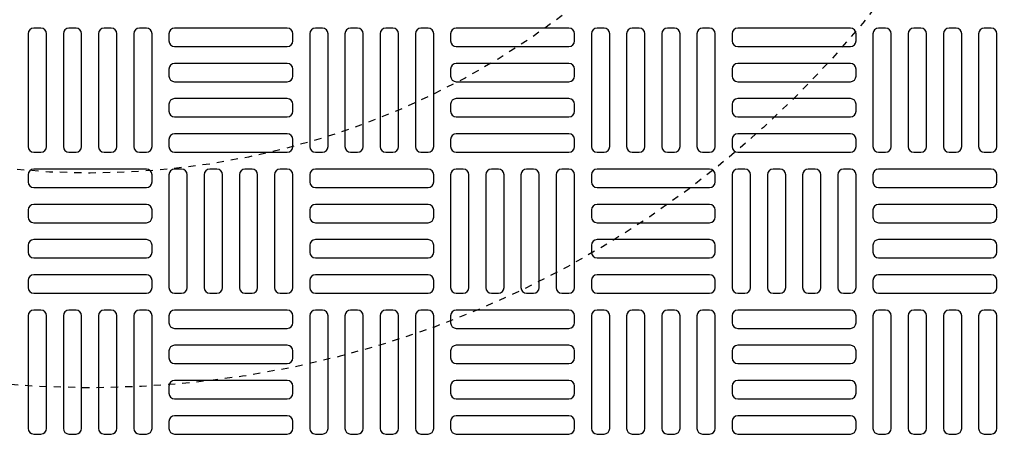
# Model space of a CAD drawing. Extents: x -285 to 5863, y 308 to 3178.
# Tile 468 of 622: x 1870 to 1884, y 1383 to 1389. Entities that reach past the tile are written whole.
import ezdxf

# ---------------------------------------------------------------- set-up
doc = ezdxf.new("R2010")
doc.units = 0
doc.header["$MEASUREMENT"] = 0
doc.linetypes.add('HIDDEN2', pattern=[0.28125, 0.1875, -0.09375])
doc.layers.get('DEFPOINTS').update_dxf_attribs({"linetype": 'CONTINUOUS'})
for name, color, linetype in [('TANK-MANHOLE-COVER-40', 2, 'CONTINUOUS'), ('TANK-MANHOLE-COVER-HATCH-40', 252, 'CONTINUOUS'), ('TANK-SLOPE', 3, 'CONTINUOUS')]:
    doc.layers.add(name, color=color, linetype=linetype)

msp = doc.modelspace()

# ---------------------------------------------------------------- linework, layer by layer
at = {"layer": 'DEFPOINTS', "color": 8, "linetype": 'HIDDEN2', "ltscale": 0.125}
msp.add_circle((1871.12893, 1398.08307), 14, dxfattribs=at)
msp.add_circle((1871.12893, 1398.08307), 14, dxfattribs=at)
msp.add_circle((1871.12893, 1398.08307), 14, dxfattribs=at)
msp.add_circle((1871.12893, 1398.08307), 14, dxfattribs=at)
at = {"layer": 'DEFPOINTS', "color": 8, "linetype": 'HIDDEN2', "ltscale": 0.5}
msp.add_circle((1871.12893, 1398.08307), 11, dxfattribs=at)
msp.add_circle((1871.12893, 1398.08307), 11, dxfattribs=at)
msp.add_circle((1871.12893, 1398.08307), 11, dxfattribs=at)
msp.add_circle((1871.12893, 1398.08307), 11, dxfattribs=at)
at = {"layer": 'TANK-MANHOLE-COVER-40', "color": 4, "linetype": 'Continuous'}
msp.add_circle((1871.1297, 1398.08307), 22.63902, dxfattribs=at)
at = {"layer": 'TANK-MANHOLE-COVER-40', "color": 1, "linetype": 'Continuous'}
msp.add_circle((1871.1297, 1398.08307), 22.44094, dxfattribs=at)
at = {"layer": 'TANK-MANHOLE-COVER-40', "color": 2, "linetype": 'Continuous'}
msp.add_circle((1871.1297, 1398.08307), 21.65354, dxfattribs=at)
at = {"layer": 'TANK-MANHOLE-COVER-HATCH-40', "linetype": 'Continuous', "flags": 128}
for points in [[(1870.3423, 1389.10669, 0.41421356), (1870.26356, 1389.02795), (1870.26356, 1387.45315, 0.41421356), (1870.3423, 1387.37441), (1870.44072, 1387.37441, 0.41421356), (1870.51946, 1387.45315), (1870.51946, 1389.02795, 0.41421356), (1870.44072, 1389.10669)], [(1870.83443, 1389.10669, 0.41421356), (1870.75568, 1389.02795), (1870.75568, 1387.45315, 0.41421356), (1870.83443, 1387.37441), (1870.93285, 1387.37441, 0.41421356), (1871.01159, 1387.45315), (1871.01159, 1389.02795, 0.41421356), (1870.93285, 1389.10669)], [(1871.32655, 1389.10669, 0.41421356), (1871.24781, 1389.02795), (1871.24781, 1387.45315, 0.41421356), (1871.32655, 1387.37441), (1871.42498, 1387.37441, 0.41421356), (1871.50372, 1387.45315), (1871.50372, 1389.02795, 0.41421356), (1871.42498, 1389.10669)], [(1871.81868, 1389.10669, 0.41421356), (1871.73994, 1389.02795), (1871.73994, 1387.45315, 0.41421356), (1871.81868, 1387.37441), (1871.9171, 1387.37441, 0.41421356), (1871.99584, 1387.45315), (1871.99584, 1389.02795, 0.41421356), (1871.9171, 1389.10669)], [(1873.96435, 1389.02795, 0.41421356), (1873.88561, 1389.10669), (1872.3108, 1389.10669, 0.41421356), (1872.23206, 1389.02795), (1872.23206, 1388.92952, 0.41421356), (1872.3108, 1388.85078), (1873.88561, 1388.85078, 0.41421356), (1873.96435, 1388.92952)], [(1874.27931, 1389.10669, 0.41421356), (1874.20057, 1389.02795), (1874.20057, 1387.45315, 0.41421356), (1874.27931, 1387.37441), (1874.37773, 1387.37441, 0.41421356), (1874.45647, 1387.45315), (1874.45647, 1389.02795, 0.41421356), (1874.37773, 1389.10669)], [(1874.77143, 1389.10669, 0.41421356), (1874.69269, 1389.02795), (1874.69269, 1387.45315, 0.41421356), (1874.77143, 1387.37441), (1874.86986, 1387.37441, 0.41421356), (1874.9486, 1387.45315), (1874.9486, 1389.02795, 0.41421356), (1874.86986, 1389.10669)], [(1875.26356, 1389.10669, 0.41421356), (1875.18482, 1389.02795), (1875.18482, 1387.45315, 0.41421356), (1875.26356, 1387.37441), (1875.36198, 1387.37441, 0.41421356), (1875.44072, 1387.45315), (1875.44072, 1389.02795, 0.41421356), (1875.36198, 1389.10669)], [(1875.75568, 1389.10669, 0.41421356), (1875.67694, 1389.02795), (1875.67694, 1387.45315, 0.41421356), (1875.75568, 1387.37441), (1875.85411, 1387.37441, 0.41421356), (1875.93285, 1387.45315), (1875.93285, 1389.02795, 0.41421356), (1875.85411, 1389.10669)], [(1877.90135, 1389.02795, 0.41421356), (1877.82261, 1389.10669), (1876.24781, 1389.10669, 0.41421356), (1876.16907, 1389.02795), (1876.16907, 1388.92952, 0.41421356), (1876.24781, 1388.85078), (1877.82261, 1388.85078, 0.41421356), (1877.90135, 1388.92952)], [(1878.21631, 1389.10669, 0.41421356), (1878.13757, 1389.02795), (1878.13757, 1387.45315, 0.41421356), (1878.21631, 1387.37441), (1878.31474, 1387.37441, 0.41421356), (1878.39348, 1387.45315), (1878.39348, 1389.02795, 0.41421356), (1878.31474, 1389.10669)], [(1878.70844, 1389.10669, 0.41421356), (1878.6297, 1389.02795), (1878.6297, 1387.45315, 0.41421356), (1878.70844, 1387.37441), (1878.80687, 1387.37441, 0.41421356), (1878.88561, 1387.45315), (1878.88561, 1389.02795, 0.41421356), (1878.80687, 1389.10669)], [(1879.20057, 1389.10669, 0.41421356), (1879.12183, 1389.02795), (1879.12183, 1387.45315, 0.41421356), (1879.20057, 1387.37441), (1879.29899, 1387.37441, 0.41421356), (1879.37773, 1387.45315), (1879.37773, 1389.02795, 0.41421356), (1879.29899, 1389.10669)], [(1879.69269, 1389.10669, 0.41421356), (1879.61395, 1389.02795), (1879.61395, 1387.45315, 0.41421356), (1879.69269, 1387.37441), (1879.79112, 1387.37441, 0.41421356), (1879.86986, 1387.45315), (1879.86986, 1389.02795, 0.41421356), (1879.79112, 1389.10669)], [(1881.83836, 1389.02795, 0.41421356), (1881.75962, 1389.10669), (1880.18482, 1389.10669, 0.41421356), (1880.10608, 1389.02795), (1880.10608, 1388.92952, 0.41421356), (1880.18482, 1388.85078), (1881.75962, 1388.85078, 0.41421356), (1881.83836, 1388.92952)], [(1882.15332, 1389.10669, 0.41421356), (1882.07458, 1389.02795), (1882.07458, 1387.45315, 0.41421356), (1882.15332, 1387.37441), (1882.25175, 1387.37441, 0.41421356), (1882.33049, 1387.45315), (1882.33049, 1389.02795, 0.41421356), (1882.25175, 1389.10669)], [(1882.64545, 1389.10669, 0.41421356), (1882.56671, 1389.02795), (1882.56671, 1387.45315, 0.41421356), (1882.64545, 1387.37441), (1882.74387, 1387.37441, 0.41421356), (1882.82261, 1387.45315), (1882.82261, 1389.02795, 0.41421356), (1882.74387, 1389.10669)], [(1883.13757, 1389.10669, 0.41421356), (1883.05883, 1389.02795), (1883.05883, 1387.45315, 0.41421356), (1883.13757, 1387.37441), (1883.236, 1387.37441, 0.41421356), (1883.31474, 1387.45315), (1883.31474, 1389.02795, 0.41421356), (1883.236, 1389.10669)], [(1883.6297, 1389.10669, 0.41421356), (1883.55096, 1389.02795), (1883.55096, 1387.45315, 0.41421356), (1883.6297, 1387.37441), (1883.72813, 1387.37441, 0.41421356), (1883.80687, 1387.45315), (1883.80687, 1389.02795, 0.41421356), (1883.72813, 1389.10669)], [(1873.96435, 1388.53582, 0.41421356), (1873.88561, 1388.61456), (1872.3108, 1388.61456, 0.41421356), (1872.23206, 1388.53582), (1872.23206, 1388.4374, 0.41421356), (1872.3108, 1388.35866), (1873.88561, 1388.35866, 0.41421356), (1873.96435, 1388.4374)], [(1877.90135, 1388.53582, 0.41421356), (1877.82261, 1388.61456), (1876.24781, 1388.61456, 0.41421356), (1876.16907, 1388.53582), (1876.16907, 1388.4374, 0.41421356), (1876.24781, 1388.35866), (1877.82261, 1388.35866, 0.41421356), (1877.90135, 1388.4374)], [(1881.83836, 1388.53582, 0.41421356), (1881.75962, 1388.61456), (1880.18482, 1388.61456, 0.41421356), (1880.10608, 1388.53582), (1880.10608, 1388.4374, 0.41421356), (1880.18482, 1388.35866), (1881.75962, 1388.35866, 0.41421356), (1881.83836, 1388.4374)], [(1873.96435, 1388.0437, 0.41421356), (1873.88561, 1388.12244), (1872.3108, 1388.12244, 0.41421356), (1872.23206, 1388.0437), (1872.23206, 1387.94527, 0.41421356), (1872.3108, 1387.86653), (1873.88561, 1387.86653, 0.41421356), (1873.96435, 1387.94527)], [(1877.90135, 1388.0437, 0.41421356), (1877.82261, 1388.12244), (1876.24781, 1388.12244, 0.41421356), (1876.16907, 1388.0437), (1876.16907, 1387.94527, 0.41421356), (1876.24781, 1387.86653), (1877.82261, 1387.86653, 0.41421356), (1877.90135, 1387.94527)], [(1881.83836, 1388.0437, 0.41421356), (1881.75962, 1388.12244), (1880.18482, 1388.12244, 0.41421356), (1880.10608, 1388.0437), (1880.10608, 1387.94527, 0.41421356), (1880.18482, 1387.86653), (1881.75962, 1387.86653, 0.41421356), (1881.83836, 1387.94527)], [(1873.96435, 1387.55157, 0.41421356), (1873.88561, 1387.63031), (1872.3108, 1387.63031, 0.41421356), (1872.23206, 1387.55157), (1872.23206, 1387.45315, 0.41421356), (1872.3108, 1387.37441), (1873.88561, 1387.37441, 0.41421356), (1873.96435, 1387.45315)], [(1877.90135, 1387.55157, 0.41421356), (1877.82261, 1387.63031), (1876.24781, 1387.63031, 0.41421356), (1876.16907, 1387.55157), (1876.16907, 1387.45315, 0.41421356), (1876.24781, 1387.37441), (1877.82261, 1387.37441, 0.41421356), (1877.90135, 1387.45315)], [(1881.83836, 1387.55157, 0.41421356), (1881.75962, 1387.63031), (1880.18482, 1387.63031, 0.41421356), (1880.10608, 1387.55157), (1880.10608, 1387.45315, 0.41421356), (1880.18482, 1387.37441), (1881.75962, 1387.37441, 0.41421356), (1881.83836, 1387.45315)], [(1870.26356, 1386.96102, 0.41421356), (1870.3423, 1386.88228), (1871.9171, 1386.88228, 0.41421356), (1871.99584, 1386.96102), (1871.99584, 1387.05945, 0.41421356), (1871.9171, 1387.13819), (1870.3423, 1387.13819, 0.41421356), (1870.26356, 1387.05945)], [(1872.3108, 1387.13819, 0.41421356), (1872.23206, 1387.05945), (1872.23206, 1385.48464, 0.41421356), (1872.3108, 1385.4059), (1872.40923, 1385.4059, 0.41421356), (1872.48797, 1385.48464), (1872.48797, 1387.05945, 0.41421356), (1872.40923, 1387.13819)], [(1872.80293, 1387.13819, 0.41421356), (1872.72419, 1387.05945), (1872.72419, 1385.48464, 0.41421356), (1872.80293, 1385.4059), (1872.90135, 1385.4059, 0.41421356), (1872.98009, 1385.48464), (1872.98009, 1387.05945, 0.41421356), (1872.90135, 1387.13819)], [(1873.29506, 1387.13819, 0.41421356), (1873.21631, 1387.05945), (1873.21631, 1385.48464, 0.41421356), (1873.29506, 1385.4059), (1873.39348, 1385.4059, 0.41421356), (1873.47222, 1385.48464), (1873.47222, 1387.05945, 0.41421356), (1873.39348, 1387.13819)], [(1873.78718, 1387.13819, 0.41421356), (1873.70844, 1387.05945), (1873.70844, 1385.48464, 0.41421356), (1873.78718, 1385.4059), (1873.88561, 1385.4059, 0.41421356), (1873.96435, 1385.48464), (1873.96435, 1387.05945, 0.41421356), (1873.88561, 1387.13819)], [(1874.20057, 1386.96102, 0.41421356), (1874.27931, 1386.88228), (1875.85411, 1386.88228, 0.41421356), (1875.93285, 1386.96102), (1875.93285, 1387.05945, 0.41421356), (1875.85411, 1387.13819), (1874.27931, 1387.13819, 0.41421356), (1874.20057, 1387.05945)], [(1876.24781, 1387.13819, 0.41421356), (1876.16907, 1387.05945), (1876.16907, 1385.48464, 0.41421356), (1876.24781, 1385.4059), (1876.34624, 1385.4059, 0.41421356), (1876.42498, 1385.48464), (1876.42498, 1387.05945, 0.41421356), (1876.34624, 1387.13819)], [(1876.73994, 1387.13819, 0.41421356), (1876.6612, 1387.05945), (1876.6612, 1385.48464, 0.41421356), (1876.73994, 1385.4059), (1876.83836, 1385.4059, 0.41421356), (1876.9171, 1385.48464), (1876.9171, 1387.05945, 0.41421356), (1876.83836, 1387.13819)], [(1877.23206, 1387.13819, 0.41421356), (1877.15332, 1387.05945), (1877.15332, 1385.48464, 0.41421356), (1877.23206, 1385.4059), (1877.33049, 1385.4059, 0.41421356), (1877.40923, 1385.48464), (1877.40923, 1387.05945, 0.41421356), (1877.33049, 1387.13819)], [(1877.72419, 1387.13819, 0.41421356), (1877.64545, 1387.05945), (1877.64545, 1385.48464, 0.41421356), (1877.72419, 1385.4059), (1877.82261, 1385.4059, 0.41421356), (1877.90135, 1385.48464), (1877.90135, 1387.05945, 0.41421356), (1877.82261, 1387.13819)], [(1878.13757, 1386.96102, 0.41421356), (1878.21631, 1386.88228), (1879.79112, 1386.88228, 0.41421356), (1879.86986, 1386.96102), (1879.86986, 1387.05945, 0.41421356), (1879.79112, 1387.13819), (1878.21631, 1387.13819, 0.41421356), (1878.13757, 1387.05945)], [(1880.18482, 1387.13819, 0.41421356), (1880.10608, 1387.05945), (1880.10608, 1385.48464, 0.41421356), (1880.18482, 1385.4059), (1880.28324, 1385.4059, 0.41421356), (1880.36198, 1385.48464), (1880.36198, 1387.05945, 0.41421356), (1880.28324, 1387.13819)], [(1880.67694, 1387.13819, 0.41421356), (1880.5982, 1387.05945), (1880.5982, 1385.48464, 0.41421356), (1880.67694, 1385.4059), (1880.77537, 1385.4059, 0.41421356), (1880.85411, 1385.48464), (1880.85411, 1387.05945, 0.41421356), (1880.77537, 1387.13819)], [(1881.16907, 1387.13819, 0.41421356), (1881.09033, 1387.05945), (1881.09033, 1385.48464, 0.41421356), (1881.16907, 1385.4059), (1881.2675, 1385.4059, 0.41421356), (1881.34624, 1385.48464), (1881.34624, 1387.05945, 0.41421356), (1881.2675, 1387.13819)], [(1881.6612, 1387.13819, 0.41421356), (1881.58246, 1387.05945), (1881.58246, 1385.48464, 0.41421356), (1881.6612, 1385.4059), (1881.75962, 1385.4059, 0.41421356), (1881.83836, 1385.48464), (1881.83836, 1387.05945, 0.41421356), (1881.75962, 1387.13819)], [(1882.07458, 1386.96102, 0.41421356), (1882.15332, 1386.88228), (1883.72813, 1386.88228, 0.41421356), (1883.80687, 1386.96102), (1883.80687, 1387.05945, 0.41421356), (1883.72813, 1387.13819), (1882.15332, 1387.13819, 0.41421356), (1882.07458, 1387.05945)], [(1870.26356, 1386.46889, 0.41421356), (1870.3423, 1386.39015), (1871.9171, 1386.39015, 0.41421356), (1871.99584, 1386.46889), (1871.99584, 1386.56732, 0.41421356), (1871.9171, 1386.64606), (1870.3423, 1386.64606, 0.41421356), (1870.26356, 1386.56732)], [(1874.20057, 1386.46889, 0.41421356), (1874.27931, 1386.39015), (1875.85411, 1386.39015, 0.41421356), (1875.93285, 1386.46889), (1875.93285, 1386.56732, 0.41421356), (1875.85411, 1386.64606), (1874.27931, 1386.64606, 0.41421356), (1874.20057, 1386.56732)], [(1878.13757, 1386.46889, 0.41421356), (1878.21631, 1386.39015), (1879.79112, 1386.39015, 0.41421356), (1879.86986, 1386.46889), (1879.86986, 1386.56732, 0.41421356), (1879.79112, 1386.64606), (1878.21631, 1386.64606, 0.41421356), (1878.13757, 1386.56732)], [(1882.07458, 1386.46889, 0.41421356), (1882.15332, 1386.39015), (1883.72813, 1386.39015, 0.41421356), (1883.80687, 1386.46889), (1883.80687, 1386.56732, 0.41421356), (1883.72813, 1386.64606), (1882.15332, 1386.64606, 0.41421356), (1882.07458, 1386.56732)], [(1870.26356, 1385.97677, 0.41421356), (1870.3423, 1385.89803), (1871.9171, 1385.89803, 0.41421356), (1871.99584, 1385.97677), (1871.99584, 1386.07519, 0.41421356), (1871.9171, 1386.15393), (1870.3423, 1386.15393, 0.41421356), (1870.26356, 1386.07519)], [(1874.20057, 1385.97677, 0.41421356), (1874.27931, 1385.89803), (1875.85411, 1385.89803, 0.41421356), (1875.93285, 1385.97677), (1875.93285, 1386.07519, 0.41421356), (1875.85411, 1386.15393), (1874.27931, 1386.15393, 0.41421356), (1874.20057, 1386.07519)], [(1878.13757, 1385.97677, 0.41421356), (1878.21631, 1385.89803), (1879.79112, 1385.89803, 0.41421356), (1879.86986, 1385.97677), (1879.86986, 1386.07519, 0.41421356), (1879.79112, 1386.15393), (1878.21631, 1386.15393, 0.41421356), (1878.13757, 1386.07519)], [(1882.07458, 1385.97677, 0.41421356), (1882.15332, 1385.89803), (1883.72813, 1385.89803, 0.41421356), (1883.80687, 1385.97677), (1883.80687, 1386.07519, 0.41421356), (1883.72813, 1386.15393), (1882.15332, 1386.15393, 0.41421356), (1882.07458, 1386.07519)], [(1870.26356, 1385.48464, 0.41421356), (1870.3423, 1385.4059), (1871.9171, 1385.4059, 0.41421356), (1871.99584, 1385.48464), (1871.99584, 1385.58307, 0.41421356), (1871.9171, 1385.66181), (1870.3423, 1385.66181, 0.41421356), (1870.26356, 1385.58307)], [(1874.20057, 1385.48464, 0.41421356), (1874.27931, 1385.4059), (1875.85411, 1385.4059, 0.41421356), (1875.93285, 1385.48464), (1875.93285, 1385.58307, 0.41421356), (1875.85411, 1385.66181), (1874.27931, 1385.66181, 0.41421356), (1874.20057, 1385.58307)], [(1878.13757, 1385.48464, 0.41421356), (1878.21631, 1385.4059), (1879.79112, 1385.4059, 0.41421356), (1879.86986, 1385.48464), (1879.86986, 1385.58307, 0.41421356), (1879.79112, 1385.66181), (1878.21631, 1385.66181, 0.41421356), (1878.13757, 1385.58307)], [(1882.07458, 1385.48464, 0.41421356), (1882.15332, 1385.4059), (1883.72813, 1385.4059, 0.41421356), (1883.80687, 1385.48464), (1883.80687, 1385.58307, 0.41421356), (1883.72813, 1385.66181), (1882.15332, 1385.66181, 0.41421356), (1882.07458, 1385.58307)], [(1870.3423, 1385.16968, 0.41421356), (1870.26356, 1385.09094), (1870.26356, 1383.51614, 0.41421356), (1870.3423, 1383.4374), (1870.44072, 1383.4374, 0.41421356), (1870.51946, 1383.51614), (1870.51946, 1385.09094, 0.41421356), (1870.44072, 1385.16968)], [(1870.83443, 1385.16968, 0.41421356), (1870.75568, 1385.09094), (1870.75568, 1383.51614, 0.41421356), (1870.83443, 1383.4374), (1870.93285, 1383.4374, 0.41421356), (1871.01159, 1383.51614), (1871.01159, 1385.09094, 0.41421356), (1870.93285, 1385.16968)], [(1871.32655, 1385.16968, 0.41421356), (1871.24781, 1385.09094), (1871.24781, 1383.51614, 0.41421356), (1871.32655, 1383.4374), (1871.42498, 1383.4374, 0.41421356), (1871.50372, 1383.51614), (1871.50372, 1385.09094, 0.41421356), (1871.42498, 1385.16968)], [(1871.81868, 1385.16968, 0.41421356), (1871.73994, 1385.09094), (1871.73994, 1383.51614, 0.41421356), (1871.81868, 1383.4374), (1871.9171, 1383.4374, 0.41421356), (1871.99584, 1383.51614), (1871.99584, 1385.09094, 0.41421356), (1871.9171, 1385.16968)], [(1873.96435, 1385.09094, 0.41421356), (1873.88561, 1385.16968), (1872.3108, 1385.16968, 0.41421356), (1872.23206, 1385.09094), (1872.23206, 1384.99252, 0.41421356), (1872.3108, 1384.91378), (1873.88561, 1384.91378, 0.41421356), (1873.96435, 1384.99252)], [(1874.27931, 1385.16968, 0.41421356), (1874.20057, 1385.09094), (1874.20057, 1383.51614, 0.41421356), (1874.27931, 1383.4374), (1874.37773, 1383.4374, 0.41421356), (1874.45647, 1383.51614), (1874.45647, 1385.09094, 0.41421356), (1874.37773, 1385.16968)], [(1874.77143, 1385.16968, 0.41421356), (1874.69269, 1385.09094), (1874.69269, 1383.51614, 0.41421356), (1874.77143, 1383.4374), (1874.86986, 1383.4374, 0.41421356), (1874.9486, 1383.51614), (1874.9486, 1385.09094, 0.41421356), (1874.86986, 1385.16968)], [(1875.26356, 1385.16968, 0.41421356), (1875.18482, 1385.09094), (1875.18482, 1383.51614, 0.41421356), (1875.26356, 1383.4374), (1875.36198, 1383.4374, 0.41421356), (1875.44072, 1383.51614), (1875.44072, 1385.09094, 0.41421356), (1875.36198, 1385.16968)], [(1875.75568, 1385.16968, 0.41421356), (1875.67694, 1385.09094), (1875.67694, 1383.51614, 0.41421356), (1875.75568, 1383.4374), (1875.85411, 1383.4374, 0.41421356), (1875.93285, 1383.51614), (1875.93285, 1385.09094, 0.41421356), (1875.85411, 1385.16968)], [(1877.90135, 1385.09094, 0.41421356), (1877.82261, 1385.16968), (1876.24781, 1385.16968, 0.41421356), (1876.16907, 1385.09094), (1876.16907, 1384.99252, 0.41421356), (1876.24781, 1384.91378), (1877.82261, 1384.91378, 0.41421356), (1877.90135, 1384.99252)], [(1878.21631, 1385.16968, 0.41421356), (1878.13757, 1385.09094), (1878.13757, 1383.51614, 0.41421356), (1878.21631, 1383.4374), (1878.31474, 1383.4374, 0.41421356), (1878.39348, 1383.51614), (1878.39348, 1385.09094, 0.41421356), (1878.31474, 1385.16968)], [(1878.70844, 1385.16968, 0.41421356), (1878.6297, 1385.09094), (1878.6297, 1383.51614, 0.41421356), (1878.70844, 1383.4374), (1878.80687, 1383.4374, 0.41421356), (1878.88561, 1383.51614), (1878.88561, 1385.09094, 0.41421356), (1878.80687, 1385.16968)], [(1879.20057, 1385.16968, 0.41421356), (1879.12183, 1385.09094), (1879.12183, 1383.51614, 0.41421356), (1879.20057, 1383.4374), (1879.29899, 1383.4374, 0.41421356), (1879.37773, 1383.51614), (1879.37773, 1385.09094, 0.41421356), (1879.29899, 1385.16968)], [(1879.69269, 1385.16968, 0.41421356), (1879.61395, 1385.09094), (1879.61395, 1383.51614, 0.41421356), (1879.69269, 1383.4374), (1879.79112, 1383.4374, 0.41421356), (1879.86986, 1383.51614), (1879.86986, 1385.09094, 0.41421356), (1879.79112, 1385.16968)], [(1881.83836, 1385.09094, 0.41421356), (1881.75962, 1385.16968), (1880.18482, 1385.16968, 0.41421356), (1880.10608, 1385.09094), (1880.10608, 1384.99252, 0.41421356), (1880.18482, 1384.91378), (1881.75962, 1384.91378, 0.41421356), (1881.83836, 1384.99252)], [(1882.15332, 1385.16968, 0.41421356), (1882.07458, 1385.09094), (1882.07458, 1383.51614, 0.41421356), (1882.15332, 1383.4374), (1882.25175, 1383.4374, 0.41421356), (1882.33049, 1383.51614), (1882.33049, 1385.09094, 0.41421356), (1882.25175, 1385.16968)], [(1882.64545, 1385.16968, 0.41421356), (1882.56671, 1385.09094), (1882.56671, 1383.51614, 0.41421356), (1882.64545, 1383.4374), (1882.74387, 1383.4374, 0.41421356), (1882.82261, 1383.51614), (1882.82261, 1385.09094, 0.41421356), (1882.74387, 1385.16968)], [(1883.13757, 1385.16968, 0.41421356), (1883.05883, 1385.09094), (1883.05883, 1383.51614, 0.41421356), (1883.13757, 1383.4374), (1883.236, 1383.4374, 0.41421356), (1883.31474, 1383.51614), (1883.31474, 1385.09094, 0.41421356), (1883.236, 1385.16968)], [(1883.6297, 1385.16968, 0.41421356), (1883.55096, 1385.09094), (1883.55096, 1383.51614, 0.41421356), (1883.6297, 1383.4374), (1883.72813, 1383.4374, 0.41421356), (1883.80687, 1383.51614), (1883.80687, 1385.09094, 0.41421356), (1883.72813, 1385.16968)], [(1873.96435, 1384.59882, 0.41421356), (1873.88561, 1384.67756), (1872.3108, 1384.67756, 0.41421356), (1872.23206, 1384.59882), (1872.23206, 1384.50039, 0.41421356), (1872.3108, 1384.42165), (1873.88561, 1384.42165, 0.41421356), (1873.96435, 1384.50039)], [(1877.90135, 1384.59882, 0.41421356), (1877.82261, 1384.67756), (1876.24781, 1384.67756, 0.41421356), (1876.16907, 1384.59882), (1876.16907, 1384.50039, 0.41421356), (1876.24781, 1384.42165), (1877.82261, 1384.42165, 0.41421356), (1877.90135, 1384.50039)], [(1881.83836, 1384.59882, 0.41421356), (1881.75962, 1384.67756), (1880.18482, 1384.67756, 0.41421356), (1880.10608, 1384.59882), (1880.10608, 1384.50039, 0.41421356), (1880.18482, 1384.42165), (1881.75962, 1384.42165, 0.41421356), (1881.83836, 1384.50039)], [(1873.96435, 1384.10669, 0.41421356), (1873.88561, 1384.18543), (1872.3108, 1384.18543, 0.41421356), (1872.23206, 1384.10669), (1872.23206, 1384.00826, 0.41421356), (1872.3108, 1383.92952), (1873.88561, 1383.92952, 0.41421356), (1873.96435, 1384.00826)], [(1877.90135, 1384.10669, 0.41421356), (1877.82261, 1384.18543), (1876.24781, 1384.18543, 0.41421356), (1876.16907, 1384.10669), (1876.16907, 1384.00826, 0.41421356), (1876.24781, 1383.92952), (1877.82261, 1383.92952, 0.41421356), (1877.90135, 1384.00826)], [(1881.83836, 1384.10669, 0.41421356), (1881.75962, 1384.18543), (1880.18482, 1384.18543, 0.41421356), (1880.10608, 1384.10669), (1880.10608, 1384.00826, 0.41421356), (1880.18482, 1383.92952), (1881.75962, 1383.92952, 0.41421356), (1881.83836, 1384.00826)], [(1873.96435, 1383.61456, 0.41421356), (1873.88561, 1383.6933), (1872.3108, 1383.6933, 0.41421356), (1872.23206, 1383.61456), (1872.23206, 1383.51614, 0.41421356), (1872.3108, 1383.4374), (1873.88561, 1383.4374, 0.41421356), (1873.96435, 1383.51614)], [(1877.90135, 1383.61456, 0.41421356), (1877.82261, 1383.6933), (1876.24781, 1383.6933, 0.41421356), (1876.16907, 1383.61456), (1876.16907, 1383.51614, 0.41421356), (1876.24781, 1383.4374), (1877.82261, 1383.4374, 0.41421356), (1877.90135, 1383.51614)], [(1881.83836, 1383.61456, 0.41421356), (1881.75962, 1383.6933), (1880.18482, 1383.6933, 0.41421356), (1880.10608, 1383.61456), (1880.10608, 1383.51614, 0.41421356), (1880.18482, 1383.4374), (1881.75962, 1383.4374, 0.41421356), (1881.83836, 1383.51614)]]:
    msp.add_lwpolyline(points, format="xyb", close=True, dxfattribs=at)
at = {"layer": 'TANK-SLOPE'}
msp.add_lwpolyline([(1870.54323, 1432.65324, -1.01702303), (1870.54385, 1363.38507), (1870.54323, 1363.38508)], format="xyb", dxfattribs=at)

doc.saveas('drawing.dxf')
